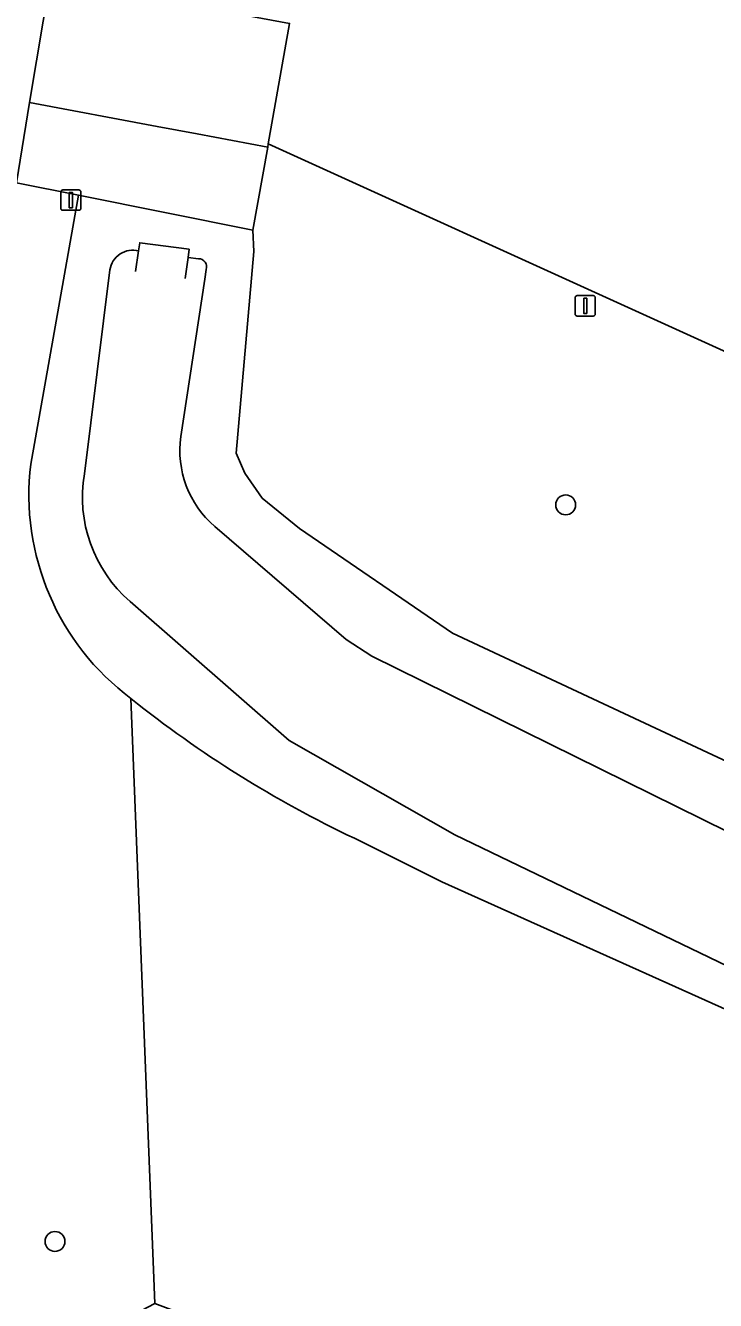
# Model space of a CAD drawing. Extents: x 156141 to 158132, y 385651 to 388333.
# Drawn here: x 156360.1 to 156394, y 386510.1 to 386572.8 of the extents above; entities that cross this region are included whole.
import ezdxf

# ---------------------------------------------------------------- set-up
doc = ezdxf.new("R2010")
doc.units = 0
for name, color, linetype in [('IMGEO_Afsluitpaal', 7, 'Continuous'), ('IMGEO_Boom', 7, 'Continuous'), ('IMGEO_Erf', 7, 'Continuous'), ('IMGEO_Fietspad_gesloten', 7, 'Continuous'), ('IMGEO_Groenvoorziening', 7, 'Continuous'), ('IMGEO_Lichtmast', 7, 'Continuous'), ('IMGEO_Loofbos', 7, 'Continuous'), ('IMGEO_Muur', 7, 'Continuous'), ('IMGEO_Oever', 7, 'Continuous'), ('IMGEO_Rijbaan_lokaal_open', 7, 'Continuous'), ('IMGEO_Waterloop', 7, 'Continuous')]:
    doc.layers.add(name, color=color, linetype=linetype)

msp = doc.modelspace()

# ---------------------------------------------------------------- linework, layer by layer
at = {"layer": 'IMGEO_Afsluitpaal'}
for p, q in [((156361.798, 386563.79), (156361.798, 386564.59)), ((156361.798, 386564.59), (156361.798, 386563.79)), ((156361.898, 386564.69), (156362.688, 386564.69)), ((156362.688, 386564.69), (156361.898, 386564.69)), ((156362.788, 386564.59), (156362.788, 386563.79)), ((156362.788, 386563.79), (156362.788, 386564.59)), ((156362.688, 386563.69), (156361.898, 386563.69)), ((156361.898, 386563.69), (156362.688, 386563.69))]:
    msp.add_line(p, q, dxfattribs=at)
msp.add_lwpolyline([(156362.218, 386564.565), (156362.368, 386564.565), (156362.368, 386563.815), (156362.218, 386563.815), (156362.218, 386564.565)], dxfattribs=at)
for centre, start, end in [((156361.898, 386564.59), 90, 180), ((156361.898, 386564.59), 90, 180), ((156362.688, 386564.59), 0, 90), ((156362.688, 386564.59), 360, 90), ((156361.898, 386563.79), 180, 270), ((156361.898, 386563.79), 180, 270), ((156362.688, 386563.79), 270, 0), ((156362.688, 386563.79), 270, 0)]:
    msp.add_arc(centre, 0.1, start, end, dxfattribs=at)
at = {"layer": 'IMGEO_Boom'}
for centre in [(156386.622, 386549.208), (156361.513, 386512.997)]:
    msp.add_circle(centre, 0.489, dxfattribs=at)
at = {"layer": 'IMGEO_Erf'}
msp.add_lwpolyline([(156373.047, 386572.88), (156371.992, 386566.952), (156447.845, 386532.485), (156458.65, 386520.98), (156467.271, 386511.428), (156654.656, 386420.005)], dxfattribs=at)
at = {"layer": 'IMGEO_Fietspad_gesloten'}
msp.add_lwpolyline([(156354.073, 386509.747), (156356.287, 386537.702), (156357.345, 386551.055), (156359.618, 386565.043), (156360.26, 386568.995), (156361.284, 386575.046)], dxfattribs=at)
at = {"layer": 'IMGEO_Groenvoorziening'}
msp.add_lwpolyline([(156371.972, 386566.791), (156368.498, 386567.445), (156366.532, 386567.815), (156360.26, 386568.995), (156359.618, 386565.043), (156362.674, 386564.432), (156371.246, 386562.717)], close=True, dxfattribs=at)
for points in [[(156654.656, 386420.005), (156467.271, 386511.428), (156458.65, 386520.98), (156447.845, 386532.485), (156371.992, 386566.952), (156371.972, 386566.791), (156371.246, 386562.717), (156371.292, 386561.669), (156370.415, 386551.748), (156370.847, 386550.762), (156371.706, 386549.537), (156373.535, 386548.047), (156381.063, 386542.894), (156436.291, 386517.051), (156470.283, 386500), (156500, 386485.093), (156570.445, 386449.757), (156658.899, 386407.788)], [(156360.32, 386551.214), (156362.674, 386564.432), (156359.618, 386565.043), (156357.345, 386551.055), (156356.287, 386537.702), (156354.073, 386509.747), (156354.915, 386509.471), (156355.104, 386509.409), (156361.34, 386507.274), (156366.417, 386509.941), (156365.248, 386539.688)]]:
    msp.add_lwpolyline(points, dxfattribs=at)
msp.add_arc((156372.737, 386549.706), 12.508, 173.07776, 233.221, dxfattribs=at)
at = {"layer": 'IMGEO_Lichtmast'}
for p, q in [((156387.086, 386558.593), (156387.086, 386559.393)), ((156387.086, 386559.393), (156387.086, 386558.593)), ((156387.186, 386559.493), (156387.976, 386559.493)), ((156387.976, 386559.493), (156387.186, 386559.493)), ((156388.076, 386559.393), (156388.076, 386558.593)), ((156388.076, 386558.593), (156388.076, 386559.393)), ((156387.976, 386558.493), (156387.186, 386558.493)), ((156387.186, 386558.493), (156387.976, 386558.493))]:
    msp.add_line(p, q, dxfattribs=at)
msp.add_lwpolyline([(156387.506, 386559.368), (156387.656, 386559.368), (156387.656, 386558.618), (156387.506, 386558.618), (156387.506, 386559.368)], dxfattribs=at)
for centre, start, end in [((156387.186, 386559.393), 90, 180), ((156387.186, 386559.393), 90, 180), ((156387.976, 386559.393), 0, 90), ((156387.976, 386559.393), 360, 90), ((156387.186, 386558.593), 180, 270), ((156387.186, 386558.593), 180, 270), ((156387.976, 386558.593), 270, 0), ((156387.976, 386558.593), 270, 0)]:
    msp.add_arc(centre, 0.1, start, end, dxfattribs=at)
at = {"layer": 'IMGEO_Loofbos'}
for points in [[(156365.248, 386539.688), (156366.417, 386509.941), (156376.507, 386506.183), (156407.943, 386494.45), (156424.132, 386478.529), (156433.607, 386469.299)], [(156394.611, 386524.343), (156380.532, 386530.67), (156376.234, 386532.819)]]:
    msp.add_lwpolyline(points, dxfattribs=at)
msp.add_arc((156400.155, 386583.297), 55.86, 231.32442, 244.64419, dxfattribs=at)
at = {"layer": 'IMGEO_Muur'}
msp.add_lwpolyline([(156365.478, 386560.681), (156365.627, 386561.696), (156365.682, 386562.098), (156368.108, 386561.776), (156368.056, 386561.374), (156367.922, 386560.343)], dxfattribs=at)
at = {"layer": 'IMGEO_Oever'}
for points in [[(156708.167, 386386.955), (156701.287, 386390.611), (156695.502, 386393.288), (156689.446, 386396.477), (156683.721, 386398.568), (156675.931, 386401.469), (156671.344, 386403.534), (156666.776, 386405.413), (156663.221, 386406.545), (156658.899, 386407.788), (156570.445, 386449.757), (156500, 386485.093), (156470.283, 386500), (156436.291, 386517.051), (156381.063, 386542.894), (156373.535, 386548.047), (156371.706, 386549.537), (156370.847, 386550.762), (156370.415, 386551.748), (156371.292, 386561.669), (156371.246, 386562.717), (156362.674, 386564.432), (156360.32, 386551.214)], [(156365.627, 386561.696), (156365.682, 386562.098), (156368.108, 386561.776), (156368.056, 386561.374), (156368.567, 386561.309)], [(156362.958, 386550.735), (156364.216, 386560.765)], [(156368.953, 386560.782), (156368.874, 386560.302), (156367.703, 386552.574)], [(156369.366, 386548.148), (156375.829, 386542.597), (156377.094, 386541.778), (156394.588, 386533.136), (156429.811, 386515.829), (156471.122, 386494.845), (156473.136, 386494.283), (156505.361, 386478.312), (156540.443, 386461.356), (156560.014, 386451.664), (156584.705, 386439.436), (156621.192, 386421.871), (156656.79, 386404.963), (156660.396, 386403.792), (156663.394, 386402.995), (156690.513, 386390.349), (156735.291, 386368.522), (156767.346, 386353.287), (156978.162, 386250), (157000, 386239.301)], [(156552.606, 386449.518), (156541.037, 386455.607), (156517.524, 386467.082), (156487.735, 386482.07), (156452.138, 386498.838), (156431.248, 386509.237), (156412.887, 386517.714), (156381.178, 386532.984), (156373.028, 386537.621), (156365.206, 386544.459)], [(156376.234, 386532.819), (156380.532, 386530.67), (156394.611, 386524.343), (156410.555, 386516.783), (156432.518, 386506.225), (156455.924, 386495.247), (156484.145, 386481.463), (156508.4, 386470.101), (156535.146, 386456.903), (156542.199, 386453.223), (156548.499, 386449.942), (156550.895, 386448.787), (156551.804, 386448.501), (156552.288, 386448.089), (156553.938, 386447.603)]]:
    msp.add_lwpolyline(points, dxfattribs=at)
for centre, radius, start, end in [((156365.337, 386560.601), 1.132, 75.13777, 171.69714), ((156368.564, 386560.902), 0.407, 342.9114, 89.53026), ((156372.574, 386551.879), 4.92, 171.87599, 229.30985), ((156372.737, 386549.706), 12.508, 173.07776, 233.221), ((156369.663, 386549.596), 6.801, 170.35924, 229.05479), ((156400.155, 386583.297), 55.86, 231.32442, 244.64419)]:
    msp.add_arc(centre, radius, start, end, dxfattribs=at)
at = {"layer": 'IMGEO_Rijbaan_lokaal_open'}
msp.add_lwpolyline([(156371.992, 386566.952), (156373.047, 386572.88), (156369.33, 386573.566), (156367.393, 386573.924), (156364.161, 386574.52), (156361.284, 386575.046), (156360.26, 386568.995), (156366.532, 386567.815), (156368.498, 386567.445), (156371.972, 386566.791)], close=True, dxfattribs=at)
at = {"layer": 'IMGEO_Waterloop'}
for points in [[(156368.567, 386561.309), (156368.056, 386561.374), (156368.108, 386561.776), (156365.682, 386562.098), (156365.627, 386561.696)], [(156364.216, 386560.765), (156362.958, 386550.735)], [(156367.703, 386552.574), (156368.874, 386560.302), (156368.953, 386560.782)], [(156505.361, 386478.312), (156473.136, 386494.283), (156471.122, 386494.845), (156429.811, 386515.829), (156394.588, 386533.136), (156377.094, 386541.778), (156375.829, 386542.597), (156369.366, 386548.148)], [(156365.206, 386544.459), (156373.028, 386537.621), (156381.178, 386532.984), (156412.887, 386517.714), (156431.248, 386509.237), (156452.138, 386498.838), (156487.735, 386482.07), (156517.524, 386467.082), (156541.037, 386455.607), (156552.606, 386449.518)]]:
    msp.add_lwpolyline(points, dxfattribs=at)
for centre, radius, start, end in [((156365.337, 386560.601), 1.132, 75.13777, 171.69714), ((156368.564, 386560.902), 0.407, 342.9114, 89.53026), ((156372.574, 386551.879), 4.92, 171.87599, 229.30985), ((156369.663, 386549.596), 6.801, 170.35924, 229.05479)]:
    msp.add_arc(centre, radius, start, end, dxfattribs=at)

doc.saveas('drawing.dxf')
